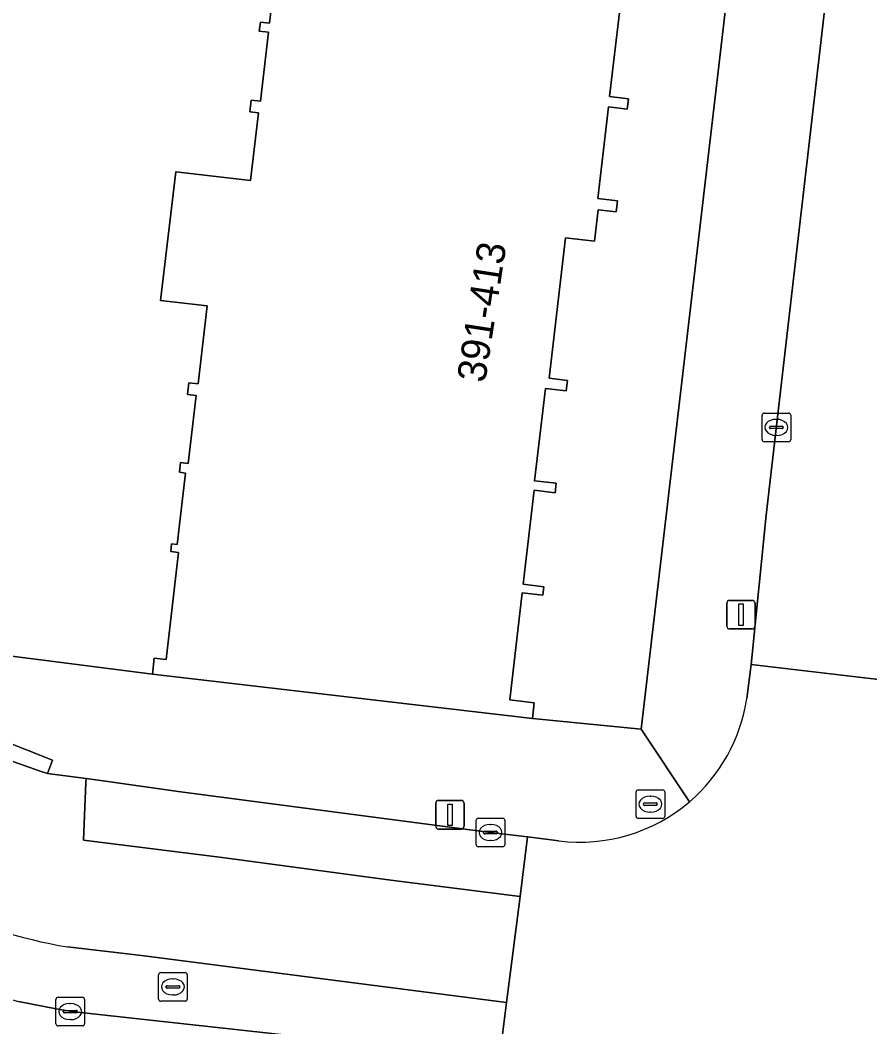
# Model space of a CAD drawing. Extents: x 160856 to 161310, y 384024 to 384878.
# Drawn here: x 161199.07 to 161228.77, y 384371.69 to 384406.85 of the extents above; entities that cross this region are included whole.
import ezdxf

# ---------------------------------------------------------------- set-up
doc = ezdxf.new("R2010")
doc.units = 0
for name, color, linetype in [('IMGEO_Brandkraan', 7, 'Continuous'), ('IMGEO_Erf', 7, 'Continuous'), ('IMGEO_Kolk', 7, 'Continuous'), ('IMGEO_Lichtmast', 7, 'Continuous'), ('IMGEO_Muur', 7, 'Continuous'), ('IMGEO_Pand', 7, 'Continuous'), ('IMGEO_Pand_nummerreeks', 7, 'Continuous'), ('IMGEO_Parkeervlak_open', 7, 'Continuous'), ('IMGEO_Rijbaan_lokaal_open', 7, 'Continuous'), ('IMGEO_Rioolput', 7, 'Continuous'), ('IMGEO_Voetpad_open', 7, 'Continuous')]:
    doc.layers.add(name, color=color, linetype=linetype)

msp = doc.modelspace()

# ---------------------------------------------------------------- linework, layer by layer
at = {"layer": 'IMGEO_Brandkraan'}
for p, q in [((161220.677, 384379.964), (161221.529, 384379.964)), ((161220.602, 384379.038), (161220.602, 384379.89)), ((161221.09, 384379.744), (161221.115, 384379.744)), ((161221.603, 384379.89), (161221.603, 384379.038)), ((161220.861, 384379.458), (161220.861, 384379.47)), ((161221.299, 384379.421), (161220.901, 384379.421)), ((161220.904, 384379.507), (161221.302, 384379.507)), ((161221.345, 384379.47), (161221.345, 384379.458)), ((161221.529, 384378.964), (161220.677, 384378.964)), ((161221.113, 384379.184), (161221.088, 384379.184))]:
    msp.add_line(p, q, dxfattribs=at)
for points in [[(161220.677, 384379.964), (161221.529, 384379.964)], [(161220.602, 384379.038), (161220.602, 384379.89)], [(161221.603, 384379.89), (161221.603, 384379.038)], [(161221.529, 384378.964), (161220.677, 384378.964)]]:
    msp.add_lwpolyline(points, dxfattribs=at)
for centre, radius, start, end in [((161220.679, 384379.888), 0.0765, 91.552, 178.448), ((161220.679, 384379.888), 0.0765, 91.552, 178.448), ((161221.527, 384379.888), 0.0765, 1.552, 88.448), ((161221.527, 384379.888), 0.0765, 1.552, 88.448), ((161220.901, 384379.467), 0.0403, 85.8775, 175.7526), ((161220.898, 384379.457), 0.0366, 178.938, 274.7102), ((161221.302, 384379.464), 0.043, 264.8664, 352.4533), ((161221.306, 384379.469), 0.0386, 1.7309, 96.639), ((161220.679, 384379.04), 0.0765, 181.552, 268.448), ((161220.679, 384379.04), 0.0765, 181.552, 268.448), ((161221.527, 384379.04), 0.0765, 271.552, 358.448), ((161221.527, 384379.04), 0.0765, 271.552, 358.448)]:
    msp.add_arc(centre, radius, start, end, dxfattribs=at)
for centre, major_axis, ratio, start_param, end_param in [((161221.089, 384379.464), (-0.387, 0.002), 0.722429, 4.712389, 7.853982), ((161221.114, 384379.464), (-0.39, 0.002), 0.717154, 1.570796, 4.712389)]:
    msp.add_ellipse(centre, major_axis=major_axis, ratio=ratio, start_param=start_param, end_param=end_param, dxfattribs=at)
at = {"layer": 'IMGEO_Erf'}
for points in [[(161220.054, 384407.402), (161219.678, 384404.182), (161220.336, 384404.105), (161220.293, 384403.739), (161219.643, 384403.815), (161219.27, 384400.618), (161219.952, 384400.539), (161219.906, 384400.15), (161219.282, 384400.223), (161219.154, 384399.124), (161218.136, 384399.242), (161217.564, 384394.341), (161218.204, 384394.266), (161218.161, 384393.901), (161217.431, 384393.986), (161217.054, 384390.758), (161217.808, 384390.67), (161217.77, 384390.343), (161217.045, 384390.428), (161216.662, 384387.144), (161217.381, 384387.06), (161217.347, 384386.763), (161216.625, 384386.847), (161216.188, 384383.105), (161217.043, 384383.005), (161216.979, 384382.453), (161220.779, 384382.081), (161233.475, 384490.485)], [(161196.583, 384384.913), (161200.423, 384384.422), (161203.696, 384384.003), (161203.762, 384384.568), (161204.176, 384384.52), (161204.612, 384388.256), (161204.337, 384388.288), (161204.368, 384388.56), (161204.563, 384388.538), (161204.853, 384391.029), (161204.643, 384391.054), (161204.683, 384391.399), (161204.946, 384391.368), (161205.222, 384393.74), (161204.926, 384393.775), (161204.974, 384394.182), (161205.297, 384394.145), (161205.614, 384396.866), (161203.979, 384397.054), (161204.513, 384401.55), (161207.128, 384401.243), (161207.406, 384403.611), (161207.097, 384403.647), (161207.144, 384404.054), (161207.472, 384404.016), (161207.755, 384406.428), (161207.433, 384406.466), (161207.471, 384406.782), (161207.791, 384406.745), (161208.074, 384409.148)]]:
    msp.add_lwpolyline(points, dxfattribs=at)
at = {"layer": 'IMGEO_Kolk'}
for p, q in [((161225.006, 384392.198), (161225.006, 384393.05)), ((161225.081, 384393.124), (161225.933, 384393.124)), ((161226.007, 384393.05), (161226.007, 384392.198)), ((161225.265, 384392.618), (161225.265, 384392.63)), ((161225.703, 384392.581), (161225.305, 384392.581)), ((161225.308, 384392.667), (161225.706, 384392.667)), ((161225.494, 384392.904), (161225.519, 384392.904)), ((161225.749, 384392.63), (161225.749, 384392.618)), ((161225.517, 384392.344), (161225.492, 384392.344)), ((161225.933, 384392.124), (161225.081, 384392.124)), ((161215.013, 384378.048), (161215.013, 384378.9)), ((161215.088, 384378.974), (161215.94, 384378.974)), ((161216.014, 384378.9), (161216.014, 384378.048)), ((161215.315, 384378.517), (161215.713, 384378.517)), ((161215.501, 384378.754), (161215.526, 384378.754)), ((161215.272, 384378.468), (161215.272, 384378.48)), ((161215.71, 384378.431), (161215.312, 384378.431)), ((161215.524, 384378.194), (161215.499, 384378.194)), ((161215.756, 384378.48), (161215.756, 384378.468)), ((161215.94, 384377.974), (161215.088, 384377.974)), ((161200.324, 384371.792), (161200.324, 384372.644)), ((161200.399, 384372.718), (161201.251, 384372.718)), ((161201.325, 384372.644), (161201.325, 384371.792)), ((161200.583, 384372.212), (161200.583, 384372.224)), ((161201.021, 384372.175), (161200.623, 384372.175)), ((161200.626, 384372.261), (161201.024, 384372.261)), ((161200.812, 384372.498), (161200.837, 384372.498)), ((161201.067, 384372.224), (161201.067, 384372.212)), ((161200.835, 384371.938), (161200.81, 384371.938)), ((161201.251, 384371.718), (161200.399, 384371.718))]:
    msp.add_line(p, q, dxfattribs=at)
for points in [[(161225.006, 384392.198), (161225.006, 384393.05)], [(161225.081, 384393.124), (161225.933, 384393.124)], [(161226.007, 384393.05), (161226.007, 384392.198)], [(161225.933, 384392.124), (161225.081, 384392.124)], [(161215.013, 384378.048), (161215.013, 384378.9)], [(161215.088, 384378.974), (161215.94, 384378.974)], [(161216.014, 384378.9), (161216.014, 384378.048)], [(161215.94, 384377.974), (161215.088, 384377.974)], [(161200.324, 384371.792), (161200.324, 384372.644)], [(161200.399, 384372.718), (161201.251, 384372.718)], [(161201.325, 384372.644), (161201.325, 384371.792)], [(161201.251, 384371.718), (161200.399, 384371.718)]]:
    msp.add_lwpolyline(points, dxfattribs=at)
for centre, radius, start, end in [((161225.083, 384393.048), 0.0765, 91.552, 178.448), ((161225.083, 384393.048), 0.0765, 91.552, 178.448), ((161225.931, 384393.048), 0.0765, 1.552, 88.448), ((161225.931, 384393.048), 0.0765, 1.552, 88.448), ((161225.305, 384392.627), 0.0403, 85.8775, 175.7526), ((161225.302, 384392.617), 0.0366, 178.938, 274.7102), ((161225.706, 384392.624), 0.043, 264.8664, 352.4533), ((161225.71, 384392.629), 0.0386, 1.7309, 96.639), ((161225.083, 384392.2), 0.0765, 181.552, 268.448), ((161225.083, 384392.2), 0.0765, 181.552, 268.448), ((161225.931, 384392.2), 0.0765, 271.552, 358.448), ((161225.931, 384392.2), 0.0765, 271.552, 358.448), ((161215.09, 384378.898), 0.0765, 91.552, 178.448), ((161215.09, 384378.898), 0.0765, 91.552, 178.448), ((161215.938, 384378.898), 0.0765, 1.552, 88.448), ((161215.938, 384378.898), 0.0765, 1.552, 88.448), ((161215.312, 384378.477), 0.0403, 85.8775, 175.7526), ((161215.717, 384378.479), 0.0386, 1.7309, 96.639), ((161215.309, 384378.467), 0.0366, 178.938, 274.7102), ((161215.713, 384378.474), 0.043, 264.8664, 352.4533), ((161215.09, 384378.05), 0.0765, 181.552, 268.448), ((161215.09, 384378.05), 0.0765, 181.552, 268.448), ((161215.938, 384378.05), 0.0765, 271.552, 358.448), ((161215.938, 384378.05), 0.0765, 271.552, 358.448), ((161200.401, 384372.642), 0.0765, 91.552, 178.448), ((161200.401, 384372.642), 0.0765, 91.552, 178.448), ((161201.249, 384372.642), 0.0765, 1.552, 88.448), ((161201.249, 384372.642), 0.0765, 1.552, 88.448), ((161200.623, 384372.221), 0.0403, 85.8775, 175.7526), ((161200.62, 384372.211), 0.0366, 178.938, 274.7102), ((161201.024, 384372.218), 0.043, 264.8664, 352.4533), ((161201.028, 384372.223), 0.0386, 1.7309, 96.639), ((161200.401, 384371.794), 0.0765, 181.552, 268.448), ((161200.401, 384371.794), 0.0765, 181.552, 268.448), ((161201.249, 384371.794), 0.0765, 271.552, 358.448), ((161201.249, 384371.794), 0.0765, 271.552, 358.448)]:
    msp.add_arc(centre, radius, start, end, dxfattribs=at)
for centre, major_axis, ratio, start_param, end_param in [((161225.493, 384392.624), (-0.387, 0.002), 0.722429, 4.712389, 7.853982), ((161225.518, 384392.624), (-0.39, 0.002), 0.717154, 1.570796, 4.712389), ((161215.5, 384378.474), (-0.387, 0.002), 0.722429, 4.712389, 7.853982), ((161215.525, 384378.474), (-0.39, 0.002), 0.717154, 1.570796, 4.712389), ((161200.811, 384372.218), (-0.387, 0.002), 0.722429, 4.712389, 7.853982), ((161200.836, 384372.218), (-0.39, 0.002), 0.717154, 1.570796, 4.712389)]:
    msp.add_ellipse(centre, major_axis=major_axis, ratio=ratio, start_param=start_param, end_param=end_param, dxfattribs=at)
at = {"layer": 'IMGEO_Lichtmast'}
for p, q in [((161223.773, 384385.682), (161223.773, 384386.482)), ((161223.773, 384386.482), (161223.773, 384385.682)), ((161223.873, 384386.582), (161224.663, 384386.582)), ((161224.663, 384386.582), (161223.873, 384386.582)), ((161224.763, 384386.482), (161224.763, 384385.682)), ((161224.763, 384385.682), (161224.763, 384386.482)), ((161224.663, 384385.582), (161223.873, 384385.582)), ((161223.873, 384385.582), (161224.663, 384385.582)), ((161213.699, 384379.594), (161214.489, 384379.594)), ((161214.489, 384379.594), (161213.699, 384379.594)), ((161213.599, 384378.694), (161213.599, 384379.494)), ((161213.599, 384379.494), (161213.599, 384378.694)), ((161214.589, 384379.494), (161214.589, 384378.694)), ((161214.589, 384378.694), (161214.589, 384379.494)), ((161214.489, 384378.594), (161213.699, 384378.594)), ((161213.699, 384378.594), (161214.489, 384378.594))]:
    msp.add_line(p, q, dxfattribs=at)
for points in [[(161224.193, 384386.457), (161224.343, 384386.457), (161224.343, 384385.707), (161224.193, 384385.707), (161224.193, 384386.457)], [(161214.019, 384379.469), (161214.169, 384379.469), (161214.169, 384378.719), (161214.019, 384378.719), (161214.019, 384379.469)]]:
    msp.add_lwpolyline(points, dxfattribs=at)
for centre, start, end in [((161223.873, 384386.482), 90, 180), ((161223.873, 384386.482), 90, 180), ((161224.663, 384386.482), 0, 90), ((161224.663, 384386.482), 360, 90), ((161223.873, 384385.682), 180, 270), ((161223.873, 384385.682), 180, 270), ((161224.663, 384385.682), 270, 0), ((161224.663, 384385.682), 270, 0), ((161213.699, 384379.494), 90, 180), ((161213.699, 384379.494), 90, 180), ((161214.489, 384379.494), 0, 90), ((161214.489, 384379.494), 360, 90), ((161213.699, 384378.694), 180, 270), ((161213.699, 384378.694), 180, 270), ((161214.489, 384378.694), 270, 0), ((161214.489, 384378.694), 270, 0)]:
    msp.add_arc(centre, 0.1, start, end, dxfattribs=at)
at = {"layer": 'IMGEO_Muur'}
msp.add_lwpolyline([(161200.423, 384384.422), (161203.696, 384384.003)], dxfattribs=at)
at = {"layer": 'IMGEO_Pand'}
msp.add_lwpolyline([(161208.074, 384409.148), (161207.791, 384406.745), (161207.471, 384406.782), (161207.433, 384406.466), (161207.755, 384406.428), (161207.472, 384404.016), (161207.144, 384404.054), (161207.097, 384403.647), (161207.406, 384403.611), (161207.128, 384401.243), (161204.513, 384401.55), (161203.979, 384397.054), (161205.614, 384396.866), (161205.297, 384394.145), (161204.974, 384394.182), (161204.926, 384393.775), (161205.222, 384393.74), (161204.946, 384391.368), (161204.683, 384391.399), (161204.643, 384391.054), (161204.853, 384391.029), (161204.563, 384388.538), (161204.368, 384388.56), (161204.337, 384388.288), (161204.612, 384388.256), (161204.176, 384384.52), (161203.762, 384384.568), (161203.696, 384384.003), (161216.979, 384382.453), (161217.043, 384383.005), (161216.188, 384383.105), (161216.625, 384386.847), (161217.347, 384386.763), (161217.381, 384387.06), (161216.662, 384387.144), (161217.045, 384390.428), (161217.77, 384390.343), (161217.808, 384390.67), (161217.054, 384390.758), (161217.431, 384393.986), (161218.161, 384393.901), (161218.204, 384394.266), (161217.564, 384394.341), (161218.136, 384399.242), (161219.154, 384399.124), (161219.282, 384400.223), (161219.906, 384400.15), (161219.952, 384400.539), (161219.27, 384400.618), (161219.643, 384403.815), (161220.293, 384403.739), (161220.336, 384404.105), (161219.678, 384404.182), (161220.054, 384407.402)], dxfattribs=at)
at = {"layer": 'IMGEO_Parkeervlak_open'}
msp.add_lwpolyline([(161151.062, 384402.975), (161146.008, 384406.167), (161144.922, 384404.413), (161152.687, 384399.604), (161160.279, 384394.704), (161166.079, 384391.067), (161169.206, 384389.105), (161182.932, 384380.497), (161184.445, 384379.576), (161190.138, 384376.327), (161190.747, 384375.979), (161192.788, 384374.824), (161194.093, 384374.206), (161194.518, 384374.023), (161196.738, 384373.197), (161199.023, 384372.573), (161200.337, 384372.311), (161200.602, 384372.266), (161200.868, 384372.224), (161215.621, 384370.602), (161215.832, 384370.582), (161216.078, 384372.531), (161203.322, 384374.176), (161200.728, 384374.476)], dxfattribs=at)
msp.add_lwpolyline([(161215.514, 384378.474), (161204.594, 384379.908), (161202.059, 384380.267), (161201.379, 384380.358), (161201.373, 384380.217), (161201.287, 384378.204), (161206.14, 384377.597), (161212.028, 384376.813), (161216.546, 384376.235), (161216.809, 384378.322)], close=True, dxfattribs=at)
msp.add_arc((161204.17, 384394.256), 20.077, 245.759, 260.1278, dxfattribs=at)
at = {"layer": 'IMGEO_Rijbaan_lokaal_open'}
for points in [[(161236.821, 384488.628), (161236.635, 384487.009), (161235.532, 384478.284), (161231.826, 384447.259), (161225.155, 384389.562), (161224.63, 384384.341), (161229.978, 384383.71), (161230.652, 384383.631), (161231.223, 384389.168), (161231.686, 384393.141), (161250.737, 384556.74)], [(161200.728, 384374.476), (161203.322, 384374.176), (161216.078, 384372.531), (161216.546, 384376.235), (161212.028, 384376.813), (161206.14, 384377.597), (161201.287, 384378.204), (161201.373, 384380.217), (161201.379, 384380.358), (161200.031, 384380.537), (161199.77, 384380.615), (161197.526, 384381.408), (161195.361, 384382.398), (161192.181, 384384.28), (161190.666, 384385.177), (161186.195, 384387.99), (161185.129, 384386.27), (161180.896, 384388.81), (161176.173, 384391.728), (161171.616, 384394.663), (161166.893, 384397.546), (161162.639, 384400.248), (161163.782, 384402.08), (161163.368, 384402.338)], [(161230.293, 384380.775), (161230.652, 384383.631), (161229.978, 384383.71), (161224.63, 384384.341), (161224.506, 384383.434), (161224.471, 384383.156)], [(161217.908, 384378.181), (161216.809, 384378.322), (161216.546, 384376.235), (161216.078, 384372.531), (161215.832, 384370.582), (161217.545, 384370.381)]]:
    msp.add_lwpolyline(points, dxfattribs=at)
for centre, radius, start, end in [((161218.641, 384384.029), 5.895, 310.4413, 351.4791), ((161218.642, 384384.03), 5.895, 262.8474, 310.4334), ((161204.17, 384394.256), 20.077, 245.759, 260.1278)]:
    msp.add_arc(centre, radius, start, end, dxfattribs=at)
at = {"layer": 'IMGEO_Rioolput'}
for p, q in [((161203.988, 384373.58), (161204.84, 384373.58)), ((161203.913, 384372.654), (161203.913, 384373.506)), ((161204.401, 384373.36), (161204.426, 384373.36)), ((161204.914, 384373.506), (161204.914, 384372.654)), ((161204.172, 384373.074), (161204.172, 384373.086)), ((161204.61, 384373.037), (161204.212, 384373.037)), ((161204.215, 384373.123), (161204.613, 384373.123)), ((161204.656, 384373.086), (161204.656, 384373.074)), ((161204.84, 384372.58), (161203.988, 384372.58)), ((161204.424, 384372.8), (161204.399, 384372.8))]:
    msp.add_line(p, q, dxfattribs=at)
for points in [[(161203.988, 384373.58), (161204.84, 384373.58)], [(161203.913, 384372.654), (161203.913, 384373.506)], [(161204.914, 384373.506), (161204.914, 384372.654)], [(161204.84, 384372.58), (161203.988, 384372.58)]]:
    msp.add_lwpolyline(points, dxfattribs=at)
for centre, radius, start, end in [((161203.99, 384373.504), 0.0765, 91.552, 178.448), ((161203.99, 384373.504), 0.0765, 91.552, 178.448), ((161204.838, 384373.504), 0.0765, 1.552, 88.448), ((161204.838, 384373.504), 0.0765, 1.552, 88.448), ((161204.212, 384373.083), 0.0403, 85.8775, 175.7526), ((161204.209, 384373.073), 0.0366, 178.938, 274.7102), ((161204.613, 384373.08), 0.043, 264.8664, 352.4533), ((161204.617, 384373.085), 0.0386, 1.7309, 96.639), ((161203.99, 384372.656), 0.0765, 181.552, 268.448), ((161203.99, 384372.656), 0.0765, 181.552, 268.448), ((161204.838, 384372.656), 0.0765, 271.552, 358.448), ((161204.838, 384372.656), 0.0765, 271.552, 358.448)]:
    msp.add_arc(centre, radius, start, end, dxfattribs=at)
for centre, major_axis, ratio, start_param, end_param in [((161204.4, 384373.08), (-0.387, 0.002), 0.722429, 4.712389, 7.853982), ((161204.425, 384373.08), (-0.39, 0.002), 0.717154, 1.570796, 4.712389)]:
    msp.add_ellipse(centre, major_axis=major_axis, ratio=ratio, start_param=start_param, end_param=end_param, dxfattribs=at)
at = {"layer": 'IMGEO_Voetpad_open'}
for points in [[(161238.878, 384493.86), (161237.846, 384495.256), (161237.656, 384495.995), (161233.969, 384494.717), (161233.475, 384490.485), (161220.779, 384382.081), (161222.465, 384379.543)], [(161224.471, 384383.156), (161224.506, 384383.434), (161224.63, 384384.341), (161225.155, 384389.562), (161231.826, 384447.259)], [(161222.465, 384379.543), (161220.779, 384382.081), (161216.979, 384382.453), (161203.696, 384384.003), (161200.423, 384384.422), (161196.583, 384384.913), (161193.875, 384386.706), (161187.96, 384390.486), (161187.857, 384390.316), (161186.074, 384391.45), (161148.364, 384415.421)], [(161195.596, 384382.832), (161200.206, 384381.006), (161200.031, 384380.537), (161201.379, 384380.358), (161202.059, 384380.267), (161204.594, 384379.908), (161215.514, 384378.474), (161216.809, 384378.322), (161217.908, 384378.181)], [(161215.621, 384370.602), (161200.868, 384372.224), (161200.602, 384372.266), (161200.337, 384372.311), (161199.023, 384372.573)]]:
    msp.add_lwpolyline(points, dxfattribs=at)
msp.add_lwpolyline([(161200.031, 384380.537), (161200.206, 384381.006), (161195.596, 384382.832), (161195.361, 384382.398), (161197.526, 384381.408), (161199.77, 384380.615)], close=True, dxfattribs=at)
for centre, start, end in [((161218.641, 384384.029), 310.4413, 351.4791), ((161218.642, 384384.03), 262.8474, 310.4334)]:
    msp.add_arc(centre, 5.895, start, end, dxfattribs=at)

# ---------------------------------------------------------------- texts
at = {"layer": 'IMGEO_Pand_nummerreeks'}
msp.add_text('391-413', height=1, rotation=81.2424, dxfattribs=at).set_placement((161215.326, 384394.159))

doc.saveas('drawing.dxf')
